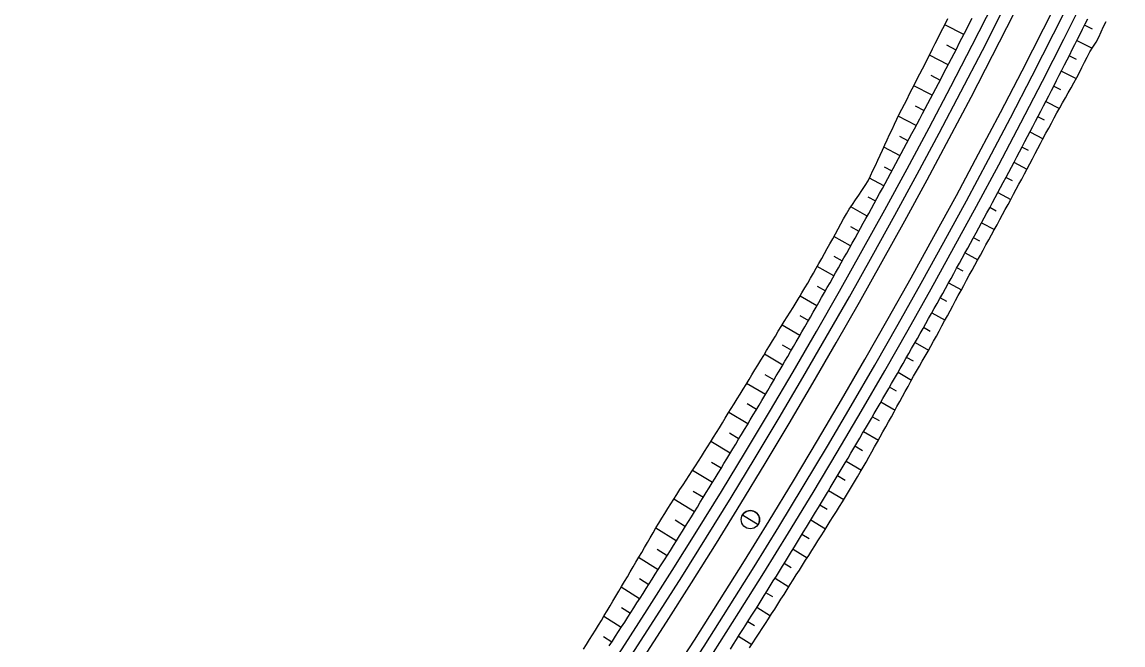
# Model space of a CAD drawing. Extents: x 6503541 to 6503743, y 5888004 to 5888145.
# Drawn here: x 6503584.793 to 6503587.105, y 5888033.701 to 5888035.01 of the extents above; entities that cross this region are included whole.
import ezdxf

# ---------------------------------------------------------------- set-up
doc = ezdxf.new("R2010")
doc.units = 0
doc.layers.add('12', color=7, linetype='Continuous')

msp = doc.modelspace()

# ---------------------------------------------------------------- linework, layer by layer
at = {"layer": '12'}
for p, q in [((6503586.7707, 5888034.9838), (6503586.7308, 5888035.0043)), ((6503587.041, 5888034.9949), (6503587.0243, 5888035.0033)), ((6503586.7344, 5888034.962), (6503586.7543, 5888034.9518)), ((6503587.0082, 5888034.9711), (6503587.0402, 5888034.955)), ((6503586.7378, 5888034.9198), (6503586.6984, 5888034.9402)), ((6503587.0076, 5888034.9311), (6503586.9919, 5888034.939)), ((6503586.7017, 5888034.898), (6503586.7211, 5888034.8879)), ((6503586.9756, 5888034.9069), (6503587.0067, 5888034.891)), ((6503586.7044, 5888034.856), (6503586.6659, 5888034.8762)), ((6503586.9742, 5888034.8672), (6503586.9592, 5888034.8749)), ((6503586.9427, 5888034.8428), (6503586.9715, 5888034.828)), ((6503586.6686, 5888034.8342), (6503586.6877, 5888034.8241)), ((6503586.6708, 5888034.7923), (6503586.633, 5888034.8124)), ((6503586.94, 5888034.8037), (6503586.9262, 5888034.8109)), ((6503586.6359, 5888034.7701), (6503586.6539, 5888034.7605)), ((6503586.9096, 5888034.7789), (6503586.9371, 5888034.7645)), ((6503586.6369, 5888034.7288), (6503586.6029, 5888034.7471)), ((6503586.9066, 5888034.7399), (6503586.8928, 5888034.7471)), ((6503586.6038, 5888034.7058), (6503586.6198, 5888034.6971)), ((6503586.8761, 5888034.7152), (6503586.9034, 5888034.7008)), ((6503586.6026, 5888034.6655), (6503586.5725, 5888034.6819)), ((6503586.8728, 5888034.6762), (6503586.8592, 5888034.6834)), ((6503586.5695, 5888034.6426), (6503586.5854, 5888034.6339)), ((6503586.8422, 5888034.6517), (6503586.8693, 5888034.6372)), ((6503586.568, 5888034.6023), (6503586.5334, 5888034.6214)), ((6503586.8387, 5888034.6127), (6503586.8252, 5888034.6199)), ((6503586.8081, 5888034.5883), (6503586.8349, 5888034.5738)), ((6503586.5329, 5888034.5806), (6503586.5506, 5888034.5708)), ((6503586.5331, 5888034.5394), (6503586.4978, 5888034.559)), ((6503586.8042, 5888034.5494), (6503586.7909, 5888034.5566)), ((6503586.498, 5888034.5178), (6503586.5156, 5888034.5079)), ((6503586.7737, 5888034.525), (6503586.8002, 5888034.5105)), ((6503586.4979, 5888034.4766), (6503586.4629, 5888034.4963)), ((6503586.7696, 5888034.4862), (6503586.7563, 5888034.4935)), ((6503586.4626, 5888034.4552), (6503586.4802, 5888034.4452)), ((6503586.7389, 5888034.462), (6503586.7657, 5888034.4471)), ((6503586.4624, 5888034.4139), (6503586.4268, 5888034.4342)), ((6503586.735, 5888034.4229), (6503586.7214, 5888034.4305)), ((6503586.4264, 5888034.3931), (6503586.4445, 5888034.3827)), ((6503586.7038, 5888034.3991), (6503586.7314, 5888034.3836)), ((6503586.4265, 5888034.3515), (6503586.3889, 5888034.3732)), ((6503586.7002, 5888034.3598), (6503586.6862, 5888034.3677)), ((6503586.3894, 5888034.3314), (6503586.4085, 5888034.3203)), ((6503586.6684, 5888034.3364), (6503586.6968, 5888034.3203)), ((6503586.3904, 5888034.2892), (6503586.3519, 5888034.3117)), ((6503586.6648, 5888034.297), (6503586.6506, 5888034.3051)), ((6503586.3527, 5888034.2696), (6503586.3722, 5888034.2582)), ((6503586.6327, 5888034.2739), (6503586.6611, 5888034.2576)), ((6503586.3539, 5888034.2272), (6503586.3146, 5888034.2504)), ((6503586.6292, 5888034.2343), (6503586.6148, 5888034.2427)), ((6503586.3157, 5888034.208), (6503586.3356, 5888034.1962)), ((6503586.5967, 5888034.2115), (6503586.6263, 5888034.1943)), ((6503586.3171, 5888034.1653), (6503586.277, 5888034.1892)), ((6503586.5937, 5888034.1716), (6503586.5786, 5888034.1804)), ((6503586.2784, 5888034.1466), (6503586.2986, 5888034.1344)), ((6503586.5604, 5888034.1493), (6503586.5913, 5888034.1312)), ((6503586.28, 5888034.1036), (6503586.2391, 5888034.1283)), ((6503586.5579, 5888034.109), (6503586.5422, 5888034.1183)), ((6503586.2407, 5888034.0853), (6503586.2614, 5888034.0728)), ((6503586.5238, 5888034.0873), (6503586.5556, 5888034.0684)), ((6503586.2426, 5888034.042), (6503586.2009, 5888034.0675)), ((6503586.5214, 5888034.0468), (6503586.5054, 5888034.0564)), ((6503586.2049, 5888033.9807), (6503586.1615, 5888034.0076)), ((6503586.2025, 5888034.0244), (6503586.2238, 5888034.0113)), ((6503586.4869, 5888034.0255), (6503586.5187, 5888034.0064)), ((6503586.484, 5888033.9852), (6503586.4683, 5888033.9947)), ((6503586.1642, 5888033.9636), (6503586.1859, 5888033.9501)), ((6503586.4496, 5888033.9639), (6503586.4804, 5888033.9452)), ((6503586.1669, 5888033.9196), (6503586.124, 5888033.9464)), ((6503586.446, 5888033.9239), (6503586.4309, 5888033.9332)), ((6503586.1268, 5888033.9022), (6503586.1477, 5888033.8891)), ((6503586.4121, 5888033.9025), (6503586.4419, 5888033.8842)), ((6503586.1285, 5888033.8586), (6503586.0878, 5888033.8844)), ((6503586.4079, 5888033.8628), (6503586.3932, 5888033.8718)), ((6503586.0899, 5888033.7979), (6503586.0513, 5888033.8225)), ((6503586.0894, 5888033.8408), (6503586.1093, 5888033.8282)), ((6503586.3743, 5888033.8412), (6503586.4033, 5888033.8232)), ((6503586.3696, 5888033.8017), (6503586.3552, 5888033.8107)), ((6503586.0517, 5888033.7796), (6503586.0705, 5888033.7676)), ((6503586.3361, 5888033.7802), (6503586.3645, 5888033.7623)), ((6503586.051, 5888033.7373), (6503586.0145, 5888033.7609)), ((6503586.3309, 5888033.7409), (6503586.3169, 5888033.7497)), ((6503586.0137, 5888033.7186), (6503586.0314, 5888033.7071)), ((6503586.2977, 5888033.7193), (6503586.3252, 5888033.7018))]:
    msp.add_line(p, q, dxfattribs=at)
for points in [[(6503585.9718, 5888033.6919), (6503585.9781, 5888033.7019), (6503585.9845, 5888033.712), (6503585.9908, 5888033.722), (6503585.9972, 5888033.732), (6503586.0033, 5888033.7422), (6503586.0095, 5888033.7524), (6503586.0156, 5888033.7626), (6503586.0217, 5888033.7728), (6503586.0278, 5888033.783), (6503586.0339, 5888033.7932), (6503586.0399, 5888033.8034), (6503586.046, 5888033.8136), (6503586.0521, 5888033.8238), (6503586.0581, 5888033.834), (6503586.0642, 5888033.8442), (6503586.0702, 5888033.8545), (6503586.0762, 5888033.8647), (6503586.0822, 5888033.8749), (6503586.0883, 5888033.8852), (6503586.0943, 5888033.8954), (6503586.1003, 5888033.9057), (6503586.1062, 5888033.9159), (6503586.1122, 5888033.9262), (6503586.1182, 5888033.9365), (6503586.1241, 5888033.9467), (6503586.1301, 5888033.957), (6503586.1363, 5888033.9671), (6503586.1426, 5888033.9772), (6503586.1488, 5888033.9873), (6503586.1551, 5888033.9973), (6503586.1614, 5888034.0074), (6503586.1678, 5888034.0174), (6503586.1744, 5888034.0273), (6503586.181, 5888034.0371), (6503586.1876, 5888034.047), (6503586.1942, 5888034.0569), (6503586.2005, 5888034.0669), (6503586.2069, 5888034.077), (6503586.2132, 5888034.087), (6503586.2195, 5888034.0971), (6503586.2258, 5888034.1071), (6503586.2321, 5888034.1172), (6503586.2384, 5888034.1272), (6503586.2447, 5888034.1373), (6503586.251, 5888034.1474), (6503586.2573, 5888034.1574), (6503586.2636, 5888034.1675), (6503586.2698, 5888034.1776), (6503586.2761, 5888034.1877), (6503586.2823, 5888034.1978), (6503586.2885, 5888034.2079), (6503586.2948, 5888034.218), (6503586.301, 5888034.2281), (6503586.3072, 5888034.2383), (6503586.3134, 5888034.2484), (6503586.3196, 5888034.2585), (6503586.3257, 5888034.2687), (6503586.3319, 5888034.2788), (6503586.3381, 5888034.289), (6503586.3442, 5888034.2991), (6503586.3504, 5888034.3093), (6503586.3565, 5888034.3194), (6503586.3626, 5888034.3296), (6503586.3688, 5888034.3398), (6503586.3749, 5888034.35), (6503586.381, 5888034.3601), (6503586.3871, 5888034.3703), (6503586.3935, 5888034.3803), (6503586.3999, 5888034.3903), (6503586.4063, 5888034.4003), (6503586.4127, 5888034.4104), (6503586.4188, 5888034.4206), (6503586.4248, 5888034.4308), (6503586.4308, 5888034.441), (6503586.4369, 5888034.4513), (6503586.4429, 5888034.4615), (6503586.4488, 5888034.4718), (6503586.4548, 5888034.4821), (6503586.4607, 5888034.4924), (6503586.4665, 5888034.5027), (6503586.4723, 5888034.5131), (6503586.4781, 5888034.5235), (6503586.4839, 5888034.5338), (6503586.4896, 5888034.5442), (6503586.4954, 5888034.5546), (6503586.5011, 5888034.565), (6503586.5069, 5888034.5754), (6503586.5126, 5888034.5858), (6503586.5183, 5888034.5962), (6503586.5241, 5888034.6066), (6503586.5303, 5888034.6167), (6503586.5369, 5888034.6266), (6503586.5436, 5888034.6365), (6503586.5503, 5888034.6464), (6503586.5569, 5888034.6563), (6503586.5636, 5888034.6662), (6503586.5699, 5888034.6763), (6503586.575, 5888034.6871), (6503586.58, 5888034.6978), (6503586.5851, 5888034.7086), (6503586.5901, 5888034.7194), (6503586.5951, 5888034.7302), (6503586.6001, 5888034.741), (6503586.6051, 5888034.7518), (6503586.6101, 5888034.7626), (6503586.615, 5888034.7734), (6503586.62, 5888034.7842), (6503586.625, 5888034.7951), (6503586.6299, 5888034.8059), (6503586.6351, 5888034.8166), (6503586.6406, 5888034.8271), (6503586.646, 5888034.8377), (6503586.6515, 5888034.8482), (6503586.6569, 5888034.8588), (6503586.6623, 5888034.8693), (6503586.6677, 5888034.8799), (6503586.6731, 5888034.8905), (6503586.6785, 5888034.901), (6503586.6839, 5888034.9116), (6503586.6893, 5888034.9222), (6503586.6946, 5888034.9328), (6503586.7, 5888034.9434), (6503586.7053, 5888034.954), (6503586.7107, 5888034.9646), (6503586.716, 5888034.9752), (6503586.7214, 5888034.9858), (6503586.7268, 5888034.9964), (6503586.7322, 5888035.007), (6503586.7375, 5888035.0175)], [(6503586.0261, 5888033.699), (6503586.0326, 5888033.709), (6503586.0391, 5888033.719), (6503586.0456, 5888033.729), (6503586.0521, 5888033.739), (6503586.0585, 5888033.749), (6503586.065, 5888033.759), (6503586.0714, 5888033.769), (6503586.0778, 5888033.779), (6503586.0843, 5888033.7891), (6503586.0907, 5888033.7991), (6503586.0971, 5888033.8091), (6503586.1035, 5888033.8192), (6503586.1099, 5888033.8292), (6503586.1163, 5888033.8393), (6503586.1227, 5888033.8493), (6503586.129, 5888033.8594), (6503586.1354, 5888033.8695), (6503586.1418, 5888033.8795), (6503586.1481, 5888033.8896), (6503586.1544, 5888033.8997), (6503586.1608, 5888033.9098), (6503586.1671, 5888033.9199), (6503586.1734, 5888033.93), (6503586.1797, 5888033.9401), (6503586.186, 5888033.9502), (6503586.1923, 5888033.9603), (6503586.1986, 5888033.9704), (6503586.2048, 5888033.9806), (6503586.2111, 5888033.9907), (6503586.2173, 5888034.0008), (6503586.2236, 5888034.011), (6503586.2298, 5888034.0211), (6503586.236, 5888034.0313), (6503586.2423, 5888034.0414), (6503586.2485, 5888034.0516), (6503586.2547, 5888034.0617), (6503586.2609, 5888034.0719), (6503586.267, 5888034.0821), (6503586.2732, 5888034.0923), (6503586.2794, 5888034.1025), (6503586.2855, 5888034.1127), (6503586.2917, 5888034.1229), (6503586.2978, 5888034.1331), (6503586.304, 5888034.1433), (6503586.3101, 5888034.1535), (6503586.3162, 5888034.1637), (6503586.3223, 5888034.1739), (6503586.3284, 5888034.1842), (6503586.3345, 5888034.1944), (6503586.3406, 5888034.2046), (6503586.3467, 5888034.2149), (6503586.3527, 5888034.2251), (6503586.3588, 5888034.2354), (6503586.3648, 5888034.2456), (6503586.3709, 5888034.2559), (6503586.3769, 5888034.2662), (6503586.3829, 5888034.2765), (6503586.3889, 5888034.2867), (6503586.3949, 5888034.297), (6503586.4009, 5888034.3073), (6503586.4069, 5888034.3176), (6503586.4129, 5888034.3279), (6503586.4189, 5888034.3382), (6503586.4248, 5888034.3485), (6503586.4308, 5888034.3588), (6503586.4367, 5888034.3691), (6503586.4427, 5888034.3795), (6503586.4486, 5888034.3898), (6503586.4545, 5888034.4001), (6503586.4604, 5888034.4105), (6503586.4663, 5888034.4208), (6503586.4722, 5888034.4312), (6503586.4781, 5888034.4415), (6503586.484, 5888034.4519), (6503586.4899, 5888034.4622), (6503586.4957, 5888034.4726), (6503586.5016, 5888034.483), (6503586.5074, 5888034.4934), (6503586.5132, 5888034.5037), (6503586.5191, 5888034.5141), (6503586.5249, 5888034.5245), (6503586.5307, 5888034.5349), (6503586.5365, 5888034.5453), (6503586.5423, 5888034.5557), (6503586.548, 5888034.5661), (6503586.5538, 5888034.5766), (6503586.5596, 5888034.587), (6503586.5653, 5888034.5974), (6503586.5711, 5888034.6078), (6503586.5768, 5888034.6183), (6503586.5825, 5888034.6287), (6503586.5883, 5888034.6392), (6503586.594, 5888034.6496), (6503586.5997, 5888034.6601), (6503586.6054, 5888034.6705), (6503586.6111, 5888034.681), (6503586.6167, 5888034.6915), (6503586.6224, 5888034.7019), (6503586.6281, 5888034.7124), (6503586.6337, 5888034.7229), (6503586.6394, 5888034.7334), (6503586.645, 5888034.7439), (6503586.6506, 5888034.7544), (6503586.6562, 5888034.7649), (6503586.6618, 5888034.7754), (6503586.6674, 5888034.7859), (6503586.673, 5888034.7964), (6503586.6786, 5888034.8069), (6503586.6842, 5888034.8175), (6503586.6897, 5888034.828), (6503586.6953, 5888034.8385), (6503586.7008, 5888034.8491), (6503586.7064, 5888034.8596), (6503586.7119, 5888034.8702), (6503586.7174, 5888034.8807), (6503586.7229, 5888034.8913), (6503586.7284, 5888034.9018), (6503586.7339, 5888034.9124), (6503586.7394, 5888034.923), (6503586.7449, 5888034.9336), (6503586.7503, 5888034.9441), (6503586.7558, 5888034.9547), (6503586.7612, 5888034.9653), (6503586.7667, 5888034.9759), (6503586.7721, 5888034.9865), (6503586.7775, 5888034.9971), (6503586.783, 5888035.0077), (6503586.7884, 5888035.0183)], [(6503586.2804, 5888033.6921), (6503586.2869, 5888033.7023), (6503586.2934, 5888033.7125), (6503586.2999, 5888033.7227), (6503586.3063, 5888033.733), (6503586.3128, 5888033.7432), (6503586.3193, 5888033.7534), (6503586.3257, 5888033.7636), (6503586.3322, 5888033.7738), (6503586.3386, 5888033.7841), (6503586.345, 5888033.7943), (6503586.3514, 5888033.8046), (6503586.3578, 5888033.8148), (6503586.3642, 5888033.8251), (6503586.3706, 5888033.8354), (6503586.377, 5888033.8456), (6503586.3834, 5888033.8559), (6503586.3897, 5888033.8662), (6503586.3961, 5888033.8765), (6503586.4024, 5888033.8868), (6503586.4088, 5888033.8971), (6503586.4151, 5888033.9074), (6503586.4214, 5888033.9177), (6503586.4277, 5888033.928), (6503586.4341, 5888033.9383), (6503586.4403, 5888033.9486), (6503586.4466, 5888033.9589), (6503586.4529, 5888033.9693), (6503586.4592, 5888033.9796), (6503586.4654, 5888033.99), (6503586.4717, 5888034.0003), (6503586.4779, 5888034.0107), (6503586.4842, 5888034.021), (6503586.4904, 5888034.0314), (6503586.4966, 5888034.0417), (6503586.5028, 5888034.0521), (6503586.509, 5888034.0625), (6503586.5152, 5888034.0729), (6503586.5214, 5888034.0833), (6503586.5276, 5888034.0937), (6503586.5337, 5888034.1041), (6503586.5399, 5888034.1145), (6503586.546, 5888034.1249), (6503586.5522, 5888034.1353), (6503586.5583, 5888034.1457), (6503586.5644, 5888034.1561), (6503586.5706, 5888034.1666), (6503586.5767, 5888034.177), (6503586.5828, 5888034.1875), (6503586.5888, 5888034.1979), (6503586.5949, 5888034.2084), (6503586.601, 5888034.2188), (6503586.6071, 5888034.2293), (6503586.6131, 5888034.2397), (6503586.6192, 5888034.2502), (6503586.6252, 5888034.2607), (6503586.6312, 5888034.2712), (6503586.6372, 5888034.2817), (6503586.6432, 5888034.2921), (6503586.6492, 5888034.3026), (6503586.6552, 5888034.3131), (6503586.6612, 5888034.3237), (6503586.6672, 5888034.3342), (6503586.6732, 5888034.3447), (6503586.6791, 5888034.3552), (6503586.6851, 5888034.3657), (6503586.691, 5888034.3763), (6503586.6969, 5888034.3868), (6503586.7028, 5888034.3973), (6503586.7088, 5888034.4079), (6503586.7147, 5888034.4184), (6503586.7206, 5888034.429), (6503586.7264, 5888034.4396), (6503586.7323, 5888034.4501), (6503586.7382, 5888034.4607), (6503586.7441, 5888034.4713), (6503586.7499, 5888034.4818), (6503586.7557, 5888034.4924), (6503586.7616, 5888034.503), (6503586.7674, 5888034.5136), (6503586.7732, 5888034.5242), (6503586.779, 5888034.5348), (6503586.7848, 5888034.5454), (6503586.7906, 5888034.556), (6503586.7964, 5888034.5667), (6503586.8022, 5888034.5773), (6503586.8079, 5888034.5879), (6503586.8137, 5888034.5985), (6503586.8194, 5888034.6092), (6503586.8252, 5888034.6198), (6503586.8309, 5888034.6305), (6503586.8366, 5888034.6411), (6503586.8423, 5888034.6518), (6503586.848, 5888034.6625), (6503586.8537, 5888034.6731), (6503586.8594, 5888034.6838), (6503586.8651, 5888034.6945), (6503586.8707, 5888034.7051), (6503586.8764, 5888034.7158), (6503586.882, 5888034.7265), (6503586.8877, 5888034.7372), (6503586.8933, 5888034.7479), (6503586.8989, 5888034.7586), (6503586.9045, 5888034.7693), (6503586.9101, 5888034.78), (6503586.9157, 5888034.7908), (6503586.9213, 5888034.8015), (6503586.9269, 5888034.8122), (6503586.9325, 5888034.823), (6503586.938, 5888034.8337), (6503586.9436, 5888034.8444), (6503586.9491, 5888034.8552), (6503586.9546, 5888034.8659), (6503586.9602, 5888034.8767), (6503586.9657, 5888034.8874), (6503586.9712, 5888034.8982), (6503586.9767, 5888034.909), (6503586.9822, 5888034.9198), (6503586.9876, 5888034.9305), (6503586.9931, 5888034.9413), (6503586.9986, 5888034.9521), (6503587.004, 5888034.9629), (6503587.0095, 5888034.9737), (6503587.0149, 5888034.9845), (6503587.0203, 5888034.9953), (6503587.0257, 5888035.0061), (6503587.0311, 5888035.0169)], [(6503586.3209, 5888033.6951), (6503586.3275, 5888033.7052), (6503586.3341, 5888033.7154), (6503586.3407, 5888033.7255), (6503586.3473, 5888033.7357), (6503586.3539, 5888033.7459), (6503586.3605, 5888033.7561), (6503586.367, 5888033.7662), (6503586.3736, 5888033.7764), (6503586.3802, 5888033.7866), (6503586.3866, 5888033.7969), (6503586.3931, 5888033.8071), (6503586.3996, 5888033.8173), (6503586.4061, 5888033.8276), (6503586.4125, 5888033.8379), (6503586.419, 5888033.8481), (6503586.4254, 5888033.8583), (6503586.432, 5888033.8686), (6503586.4385, 5888033.8788), (6503586.445, 5888033.889), (6503586.4514, 5888033.8993), (6503586.4579, 5888033.9095), (6503586.4644, 5888033.9198), (6503586.4709, 5888033.93), (6503586.4773, 5888033.9403), (6503586.4838, 5888033.9505), (6503586.4902, 5888033.9608), (6503586.4967, 5888033.9711), (6503586.5031, 5888033.9813), (6503586.5095, 5888033.9916), (6503586.5159, 5888034.0019), (6503586.5223, 5888034.0122), (6503586.5288, 5888034.0225), (6503586.5349, 5888034.0329), (6503586.5411, 5888034.0434), (6503586.5472, 5888034.0539), (6503586.5533, 5888034.0643), (6503586.5594, 5888034.0748), (6503586.5654, 5888034.0853), (6503586.5715, 5888034.0958), (6503586.5774, 5888034.1064), (6503586.5833, 5888034.117), (6503586.5892, 5888034.1275), (6503586.5951, 5888034.1381), (6503586.601, 5888034.1487), (6503586.6069, 5888034.1593), (6503586.6128, 5888034.1699), (6503586.6187, 5888034.1805), (6503586.6245, 5888034.1911), (6503586.6304, 5888034.2018), (6503586.6362, 5888034.2124), (6503586.6421, 5888034.223), (6503586.6479, 5888034.2336), (6503586.6537, 5888034.2443), (6503586.6595, 5888034.2549), (6503586.6654, 5888034.2655), (6503586.6715, 5888034.276), (6503586.6775, 5888034.2865), (6503586.6835, 5888034.297), (6503586.6896, 5888034.3075), (6503586.6956, 5888034.318), (6503586.7015, 5888034.3286), (6503586.7073, 5888034.3393), (6503586.7131, 5888034.3499), (6503586.7189, 5888034.3606), (6503586.7247, 5888034.3712), (6503586.7304, 5888034.3818), (6503586.7362, 5888034.3925), (6503586.742, 5888034.4032), (6503586.7477, 5888034.4138), (6503586.7535, 5888034.4245), (6503586.7592, 5888034.4352), (6503586.765, 5888034.4458), (6503586.7707, 5888034.4565), (6503586.7764, 5888034.4672), (6503586.7822, 5888034.4778), (6503586.7881, 5888034.4884), (6503586.7939, 5888034.499), (6503586.7998, 5888034.5097), (6503586.8056, 5888034.5203), (6503586.8114, 5888034.5309), (6503586.8173, 5888034.5415), (6503586.8231, 5888034.5522), (6503586.8289, 5888034.5628), (6503586.8347, 5888034.5734), (6503586.8405, 5888034.5841), (6503586.8463, 5888034.5947), (6503586.852, 5888034.6054), (6503586.8578, 5888034.616), (6503586.8636, 5888034.6267), (6503586.8693, 5888034.6373), (6503586.8751, 5888034.648), (6503586.8808, 5888034.6587), (6503586.8866, 5888034.6693), (6503586.8923, 5888034.68), (6503586.898, 5888034.6907), (6503586.9037, 5888034.7014), (6503586.9094, 5888034.7121), (6503586.9151, 5888034.7228), (6503586.9207, 5888034.7335), (6503586.9264, 5888034.7442), (6503586.932, 5888034.7549), (6503586.9377, 5888034.7657), (6503586.9433, 5888034.7764), (6503586.949, 5888034.7871), (6503586.9546, 5888034.7978), (6503586.9604, 5888034.8085), (6503586.9664, 5888034.819), (6503586.9723, 5888034.8296), (6503586.9783, 5888034.8401), (6503586.9842, 5888034.8507), (6503586.9902, 5888034.8613), (6503586.9961, 5888034.8719), (6503587.002, 5888034.8825), (6503587.0078, 5888034.8931), (6503587.0134, 5888034.9039), (6503587.0189, 5888034.9147), (6503587.0244, 5888034.9255), (6503587.0299, 5888034.9363), (6503587.0354, 5888034.9471), (6503587.0417, 5888034.9575), (6503587.049, 5888034.9674), (6503587.0543, 5888034.9783), (6503587.059, 5888034.9895), (6503587.064, 5888035.0005), (6503587.0696, 5888035.0113)], [(6503586.3061, 5888033.9743), (6503586.3388, 5888033.9542)]]:
    msp.add_lwpolyline(points, dxfattribs=at)
msp.add_circle((6503586.3225, 5888033.9642), 0.0192, dxfattribs=at)
for centre, radius, start, end in [((6503574.0504, 5888041.4979), 14.3172, 300.16913, 350.62857), ((6503574.0504, 5888041.4979), 14.3412, 300.16913, 350.62857), ((6503574.0504, 5888041.4979), 14.3652, 300.16913, 350.62857), ((6503574.0504, 5888041.4979), 14.4348, 300.16913, 350.62857), ((6503574.0504, 5888041.4979), 14.4588, 300.16913, 350.62857), ((6503574.0504, 5888041.4979), 14.4828, 300.16913, 350.62857), ((6503586.3225, 5888033.9642), 0.0192, 24.0078, 148.455), ((6503586.3225, 5888033.9642), 0.0192, 328.455, 24.0078)]:
    msp.add_arc(centre, radius, start, end, dxfattribs=at)

doc.saveas('drawing.dxf')
